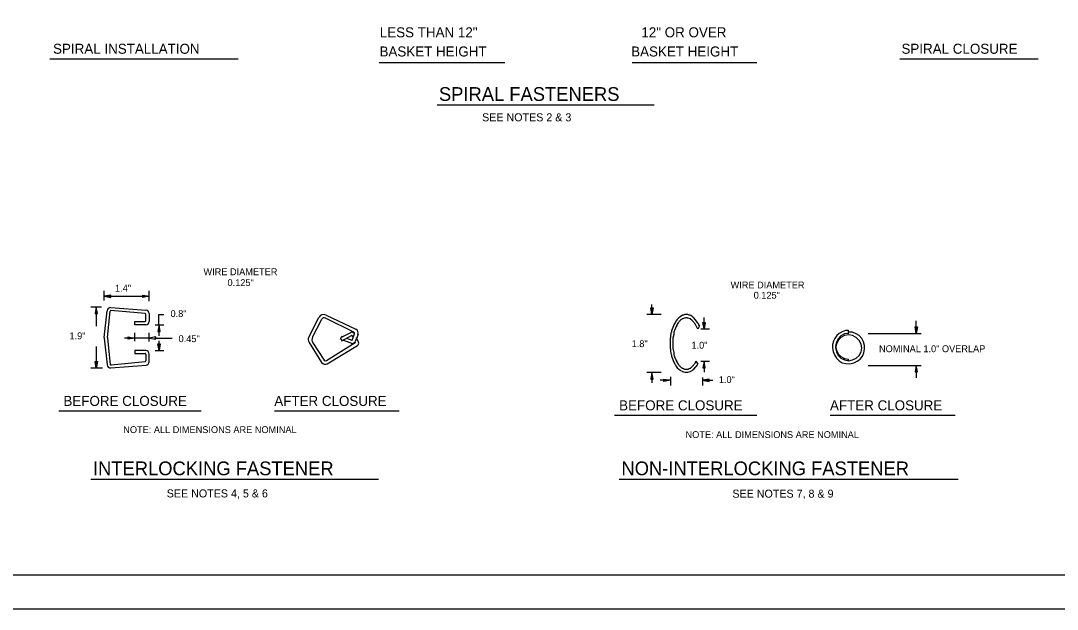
# Model space of a CAD drawing. Extents: x 3 to 3592, y -602 to 1171.
# Drawn here: x 1760.4 to 2213.5, y 576.8 to 834 of the extents above; entities that cross this region are included whole.
import ezdxf

# ---------------------------------------------------------------- set-up
doc = ezdxf.new("R2010")
doc.units = 0
for name, color, linetype in [('1', 7, 'Continuous'), ('3', 7, 'Continuous'), ('H', 7, 'Continuous'), ('P', 7, 'Continuous'), ('PLT-BNDY', 7, 'Continuous')]:
    doc.layers.add(name, color=color, linetype=linetype)

msp = doc.modelspace()

# ---------------------------------------------------------------- linework, layer by layer
at = {"layer": '1'}
msp.add_lwpolyline([(2509.51, 591.83), (2509.51, 1155.83), (1723.51, 1155.83), (1723.51, 591.83), (2509.51, 591.83), (2509.51, 618.19), (2309.51, 618.19), (2309.51, 682.87), (2509.51, 682.87), (2509.51, 711.83), (2309.51, 711.83), (2309.51, 591.83), (2388.31, 591.83), (2388.31, 618.19), (2388.31, 591.83), (2465.31, 591.83), (2465.31, 618.19), (2465.31, 605.88), (2509.51, 605.88)], dxfattribs=at)
for centre, radius, start, end in [((1799.64, 707.13), 1.5, 85.978, 174.114), ((1799.84, 707.04), 0.36, 85.0106, 174.0531), ((1815.07, 706.04), 1.5, 0, 85.978), ((1814.75, 702.9), 0.36, 270, 0), ((1814.75, 705.74), 0.36, 0, 85.0106), ((1815.07, 702.57), 1.5, 270, 0), ((1892.86, 703.22), 2.4, 64.6326, 152.8787), ((1893.11, 703.01), 1.2, 63.4349, 152.5256), ((1905.77, 697.35), 0.6, 338.9625, 63.4349), ((1906.17, 697.57), 1.8, 338.5523, 64.6326), ((1888.46, 694.65), 2.4, 152.8787, 212.4712), ((1890.09, 694.6), 2.4, 152.5256, 213.3106), ((1906.99, 693.09), 1.2, 300.9638, 24.7751), ((1815.07, 688.36), 1.5, 0, 90), ((1814.75, 688.28), 0.36, 0, 90), ((1814.75, 685.31), 0.36, 275.4403, 360), ((1815.07, 685.01), 1.5, 274.4672, 0), ((1893.46, 685.67), 1.8, 212.4712, 300.9638), ((1893.69, 686.07), 0.72, 213.3106, 301.6672), ((1799.64, 683.8), 1.5, 185.886, 274.4672), ((1799.85, 683.89), 0.36, 186.009, 275.4403)]:
    msp.add_arc(centre, radius, start, end, dxfattribs=at)
at = {"layer": '3'}
for p, q in [((1773.19, 817.4), (1855.46, 817.4)), ((1917.1, 815.75), (1972.07, 815.75)), ((2027.67, 815.75), (2082.25, 815.75)), ((2144.74, 817.4), (2205.25, 817.4)), ((1942.44, 797.21), (2037.37, 797.21)), ((1777.01, 663.53), (1839.3, 663.53)), ((1871.33, 663.53), (1925.91, 663.53)), ((2019.93, 661.59), (2082.22, 661.59)), ((2114.26, 661.59), (2168.84, 661.59)), ((1791.08, 633.65), (1916.85, 633.65)), ((2021.97, 633.65), (2170.16, 633.65))]:
    msp.add_line(p, q, dxfattribs=at)
at = {"layer": 'H'}
for p, q in [((1799.78, 714.14), (1796.94, 713.63)), ((1796.94, 713.63), (1799.78, 713.12)), ((1799.78, 713.12), (1799.78, 714.14)), ((1813.72, 713.12), (1813.72, 714.14)), ((1813.72, 714.14), (1816.57, 713.63)), ((1816.57, 713.63), (1813.72, 713.12)), ((1793.4, 708.88), (1792.9, 706.03)), ((1793.91, 706.03), (1793.4, 708.88)), ((2035.85, 708.49), (2036.86, 708.49)), ((2036.36, 705.64), (2035.85, 708.49)), ((2036.86, 708.49), (2036.36, 705.64)), ((1792.9, 706.03), (1793.91, 706.03)), ((1820.86, 701.09), (1820.36, 698.24)), ((1820.36, 698.24), (1821.37, 698.24)), ((1821.37, 698.24), (1820.86, 701.09)), ((2058.63, 702.15), (2059.65, 702.15)), ((2059.14, 699.3), (2058.63, 702.15)), ((2059.65, 702.15), (2059.14, 699.3)), ((2151.37, 700.21), (2152.39, 700.21)), ((2151.88, 697.36), (2151.37, 700.21)), ((2152.39, 700.21), (2151.88, 697.36)), ((1807.37, 694.78), (1807.37, 695.8)), ((1807.37, 695.8), (1810.21, 695.29)), ((1810.21, 695.29), (1807.37, 694.78)), ((1819.46, 695.8), (1816.62, 695.29)), ((1816.62, 695.29), (1819.46, 694.78)), ((1819.46, 694.78), (1819.46, 695.8)), ((1820.36, 692.81), (1821.37, 692.81)), ((1820.86, 689.96), (1820.36, 692.81)), ((1821.37, 692.81), (1820.86, 689.96)), ((1792.9, 685.02), (1793.91, 685.02)), ((1793.4, 682.18), (1792.9, 685.02)), ((1793.91, 685.02), (1793.4, 682.18)), ((2059.14, 685.14), (2058.63, 682.3)), ((2059.65, 682.3), (2059.14, 685.14)), ((2036.36, 680.28), (2035.85, 677.44)), ((2036.86, 677.44), (2036.36, 680.28)), ((2058.63, 682.3), (2059.65, 682.3)), ((2151.88, 683.38), (2151.37, 680.54)), ((2151.37, 680.54), (2152.39, 680.54)), ((2152.39, 680.54), (2151.88, 683.38)), ((2035.85, 677.44), (2036.86, 677.44)), ((2041.54, 676.36), (2041.54, 677.38)), ((2041.54, 677.38), (2044.39, 676.87)), ((2044.39, 676.87), (2041.54, 676.36)), ((2061.31, 677.38), (2058.47, 676.87)), ((2058.47, 676.87), (2061.31, 676.36)), ((2061.31, 676.36), (2061.31, 677.38))]:
    msp.add_line(p, q, dxfattribs=at)
at = {"layer": 'P'}
for points in [[(1796.94, 711.8), (1796.94, 715.95)], [(1816.57, 711.44), (1816.57, 715.95)], [(1796.94, 713.63), (1816.57, 713.63)], [(1795.72, 708.88), (1791.09, 708.88)], [(1793.4, 708.88), (1793.4, 700.46)], [(1796.94, 695.59), (1798.15, 707.28)], [(1798.28, 695.59), (1799.48, 707.08)], [(1799.74, 708.62), (1815.17, 707.54)], [(1814.78, 706.1), (1799.87, 707.4)], [(2036.36, 705.64), (2036.36, 710.03)], [(1810.23, 701.07), (1810.23, 702.54)], [(1810.23, 702.54), (1814.75, 702.54)], [(1815.11, 702.9), (1815.11, 705.74)], [(1816.57, 706.07), (1816.57, 702.54)], [(1816.57, 706.04), (1816.57, 702.57)], [(1820.84, 701.12), (1820.84, 705.58)], [(1820.84, 705.58), (1823.03, 705.58)], [(1886.33, 695.74), (1890.72, 704.32)], [(1887.96, 695.71), (1892.04, 703.57)], [(1906.04, 697.89), (1893.65, 704.09)], [(1893.88, 705.39), (1906.94, 699.2)], [(2040.38, 705.64), (2034.04, 705.64)], [(2048.9, 704.79), (2048.53, 704.42), (2048.17, 704.18), (2047.43, 703.45), (2046.83, 702.72), (2046.58, 702.23), (2046.34, 701.86)], [(2049.26, 703.45), (2048.9, 703.21), (2048.65, 702.84), (2048.29, 702.6), (2048.04, 702.23), (2047.8, 701.99), (2047.56, 701.62), (2047.31, 701.25), (2047.07, 700.89)], [(2051.46, 705.64), (2050.73, 705.64), (2050.12, 705.4), (2049.75, 705.28), (2049.51, 705.16), (2048.9, 704.79)], [(2051.46, 704.18), (2051.09, 704.18), (2050.85, 704.06), (2050.6, 704.06), (2050.12, 703.94), (2049.87, 703.69), (2049.51, 703.69), (2049.39, 703.45)], [(2053.9, 704.79), (2053.29, 705.16), (2053.04, 705.28), (2052.68, 705.4), (2052.07, 705.64), (2051.46, 705.64)], [(2053.41, 703.45), (2053.29, 703.69), (2053.04, 703.69), (2052.68, 703.94), (2052.19, 704.06), (2051.95, 704.06), (2051.7, 704.18), (2051.46, 704.18)], [(2055.6, 700.89), (2055.36, 701.25), (2055.24, 701.62), (2054.87, 701.99), (2054.63, 702.23), (2054.38, 702.6), (2054.02, 702.84), (2053.77, 703.21), (2053.41, 703.45)], [(2056.46, 701.86), (2056.09, 702.23), (2055.85, 702.72), (2055.24, 703.45), (2054.63, 704.18), (2054.26, 704.42), (2053.9, 704.79)], [(2059.14, 699.3), (2059.14, 704.28)], [(2151.88, 697.36), (2151.88, 702.81)], [(1815.07, 701.07), (1810.23, 701.07)], [(1819.25, 701.07), (1823.03, 701.07)], [(1820.84, 701.07), (1820.84, 696.32)], [(1906.32, 697.11), (1906.27, 697.23), (1906.02, 697.47), (1905.78, 697.59), (1905.29, 697.84), (1905.05, 697.84), (1904.56, 697.59)], [(2044.87, 698.08), (2044.63, 697.48), (2044.26, 694.92), (2044.26, 694.31), (2044.26, 693.57), (2044.26, 692.96)], [(2046.34, 701.86), (2046.09, 701.38), (2045.48, 699.91), (2044.87, 698.45), (2044.87, 697.96)], [(2047.19, 700.89), (2046.95, 700.4), (2046.22, 698.69), (2046.09, 698.33), (2045.97, 697.84), (2045.85, 697.48)], [(2056.34, 699.18), (2055.73, 700.65), (2055.48, 700.89)], [(2057.07, 700.65), (2056.34, 699.18)], [(2057.07, 700.65), (2056.82, 701.13), (2056.82, 701.25), (2056.82, 701.38), (2056.7, 701.5), (2056.58, 701.62), (2056.46, 701.86)], [(2057.68, 699.3), (2061.46, 699.3)], [(2122.25, 698.7), (2120.91, 698.58), (2119.57, 698.1), (2118.23, 697.36), (2117.13, 696.51), (2116.28, 695.17), (2115.67, 693.95), (2115.3, 692.49), (2115.3, 691.02)], [(2115.3, 691.02), (2115.55, 689.44), (2116.16, 687.98), (2117.01, 686.51), (2118.23, 685.42), (2119.57, 684.56), (2121.16, 684.2), (2122.86, 684.08), (2124.57, 684.44), (2126.03, 685.17), (2127.37, 686.15), (2128.35, 687.37), (2128.96, 688.95), (2129.32, 690.54), (2129.32, 692.12), (2128.84, 693.71), (2128.11, 695.17), (2126.89, 696.39), (2125.55, 697.24), (2123.96, 697.85), (2122.25, 697.98)], [(2122.25, 697.24), (2122.25, 698.71)], [(1796.94, 695.59), (1796.94, 695.22)], [(1796.94, 695.34), (1798.15, 683.65)], [(1798.28, 695.59), (1798.28, 695.22)], [(1798.28, 695.34), (1799.49, 683.85)], [(1816.57, 695.24), (1805.72, 695.24)], [(1810.23, 694.03), (1810.23, 697.56)], [(1816.57, 693.78), (1816.57, 697.56)], [(1818.89, 695.24), (1826.56, 695.24)], [(1820.84, 694.15), (1820.84, 689.86)], [(1886.44, 693.36), (1891.95, 684.71)], [(1888.08, 693.29), (1893.09, 685.67)], [(1904.56, 697.59), (1900.17, 695.4)], [(1900.17, 695.4), (1900.78, 694.18)], [(1900.17, 694.79), (1900.29, 695.16)], [(1900.47, 694.79), (1900.17, 694.79)], [(1900.54, 695.64), (1900.78, 696.13)], [(1900.78, 694.18), (1905.05, 696.38)], [(1900.78, 696.13), (1901.29, 695.96)], [(1904.8, 693.08), (1901.27, 694.42)], [(1902.89, 695.27), (1905.17, 694.42)], [(1904.8, 693.08), (1905.05, 692.96), (1905.53, 692.96), (1905.78, 693.08), (1906.39, 693.45), (1906.51, 693.57), (1906.63, 693.82)], [(1905.17, 696.38), (1905.17, 696.38), (1905.17, 696.38), (1905.05, 696.38)], [(1905.17, 696.38), (1905.71, 695.51)], [(1905.17, 694.42), (1905.17, 694.42), (1905.29, 694.42)], [(1905.29, 694.42), (1906.33, 697.14)], [(1906.54, 693.63), (1906.63, 693.45)], [(1907.85, 696.91), (1906.63, 693.82)], [(1906.63, 693.21), (1906.63, 693.33), (1906.63, 693.45)], [(1908.08, 693.59), (1907.25, 695.38)], [(2045.97, 697.48), (2045.85, 696.87), (2045.48, 695.28), (2045.48, 694.67), (2045.48, 694.06), (2045.48, 691.87), (2045.48, 691.26), (2045.48, 690.77), (2045.85, 689.06), (2045.97, 688.45)], [(2122.25, 697.35), (2120.55, 697.12), (2118.96, 696.27), (2117.74, 695.05), (2117.01, 693.46), (2116.65, 691.76), (2117.01, 690.05), (2117.74, 688.46), (2118.96, 687.25), (2120.55, 686.39), (2122.25, 686.16)], [(2128.11, 691.02), (2127.74, 692.73), (2126.89, 694.32), (2125.67, 695.54), (2124.08, 696.39), (2122.38, 696.76), (2120.55, 696.39), (2118.96, 695.54), (2117.74, 694.32), (2117.01, 692.73), (2116.65, 691.02), (2117.01, 689.32), (2117.74, 687.73), (2118.96, 686.51), (2120.55, 685.78), (2122.38, 685.42), (2124.08, 685.78), (2125.67, 686.51), (2126.89, 687.73), (2127.74, 689.32), (2128.11, 691.02), (2128.11, 691.15)], [(2130.91, 697.36), (2154.07, 697.36)], [(1793.4, 691.62), (1793.4, 682.18)], [(1815.07, 689.86), (1810.23, 689.86)], [(1810.23, 689.86), (1810.23, 688.64)], [(1819.25, 689.86), (1823.03, 689.86)], [(1906.63, 693.21), (1894.07, 685.45)], [(1894.39, 684.13), (1907.6, 692.06)], [(2044.26, 692.96), (2044.26, 692.48), (2044.26, 691.75), (2044.26, 691.14), (2044.63, 688.58), (2044.87, 687.97)], [(1814.78, 684.95), (1799.88, 683.53)], [(1810.23, 688.64), (1814.75, 688.64)], [(1815.11, 688.28), (1815.11, 685.31)], [(1816.57, 685.01), (1816.57, 688.36)], [(2044.87, 687.97), (2044.87, 687.48), (2045.61, 685.53), (2046.09, 684.55), (2046.34, 684.06)], [(2045.85, 688.45), (2045.97, 688.09), (2046.09, 687.6), (2046.22, 687.11), (2046.95, 685.53), (2047.19, 685.04)], [(2047.07, 685.04), (2047.31, 684.67), (2047.56, 684.31), (2047.8, 683.94), (2048.04, 683.7), (2048.29, 683.33), (2048.65, 683.09), (2048.9, 682.72), (2049.26, 682.36)], [(2053.41, 682.36), (2053.77, 682.72), (2054.02, 683.09), (2054.38, 683.33), (2054.63, 683.7), (2054.87, 683.94), (2055.24, 684.31), (2055.36, 684.67), (2055.6, 685.04)], [(2055.48, 685.04), (2055.6, 685.04), (2055.6, 685.28)], [(2055.6, 685.28), (2056.34, 683.94)], [(2057.68, 685.28), (2061.46, 685.28)], [(2059.14, 685.28), (2059.14, 680.42)], [(2122.25, 685.42), (2122.25, 686.15)], [(1796.09, 682.18), (1791.09, 682.18)], [(1799.75, 682.31), (1815.19, 683.51)], [(2040.38, 680.28), (2034.04, 680.28)], [(2036.36, 680.28), (2036.36, 675.77)], [(2046.34, 683.94), (2046.58, 683.7), (2046.83, 683.21), (2047.43, 682.36), (2048.17, 681.75), (2048.53, 681.5), (2048.9, 681.14)], [(2048.9, 681.14), (2049.51, 680.89), (2049.75, 680.77), (2050.12, 680.53), (2050.73, 680.41), (2052.07, 680.41), (2052.68, 680.53), (2053.04, 680.77), (2053.29, 680.89), (2053.9, 681.14)], [(2049.39, 682.36), (2049.51, 682.24), (2049.87, 682.11), (2050.12, 681.99), (2050.6, 681.75), (2050.85, 681.75), (2051.09, 681.75), (2051.7, 681.75), (2051.95, 681.75), (2052.19, 681.75), (2052.68, 681.99), (2053.04, 682.11), (2053.29, 682.24), (2053.41, 682.36)], [(2053.9, 681.14), (2054.26, 681.5), (2054.63, 681.75), (2055.48, 682.72), (2055.85, 683.09), (2056.09, 683.45), (2056.34, 683.82)], [(2130.91, 683.34), (2154.07, 683.34)], [(2151.88, 683.34), (2151.88, 677.93)], [(2044.39, 676.87), (2039.88, 676.87)], [(2044.39, 678.33), (2044.39, 674.55)], [(2058.41, 678.09), (2058.41, 674.55)], [(2058.41, 676.87), (2062.92, 676.87)]]:
    msp.add_lwpolyline(points, dxfattribs=at)
at = {"layer": 'PLT-BNDY'}
msp.add_lwpolyline([(1684.51, 1170.83), (2525.51, 1170.83), (2525.51, 576.83), (1684.51, 576.83)], close=True, dxfattribs=at)

# ---------------------------------------------------------------- texts
at = {"layer": '3'}
for s, height, p in [('LESS THAN 12"', 4.375, (1917.38, 826.74)), ('12" OR OVER', 4.375, (2031.72, 826.74)), ('SPIRAL INSTALLATION', 4.375, (1774.55, 819.55)), ('BASKET HEIGHT', 4.375, (1917.26, 818.36)), ('BASKET HEIGHT', 4.375, (2027.26, 818.36)), ('SPIRAL CLOSURE', 4.375, (2145.42, 819.55)), ('SPIRAL FASTENERS', 6, (1943.23, 798.96)), ('SEE NOTES 2 & 3', 3.5, (1962.09, 790.04)), ('WIRE DIAMETER', 3, (1840.3, 722.8)), ('0.125"', 3, (1850.82, 718.05)), ('1.4"', 3, (1801.62, 715.61)), ('WIRE DIAMETER', 3, (2070.72, 717.03)), ('0.125"', 3, (2080.81, 712.53)), ('0.8"', 3, (1825.9, 704.49)), ('1.9"', 3, (1781.72, 694.8)), ('0.45"', 3, (1829.42, 693.55)), ('1.8"', 3, (2027.47, 691.36)), ('1.0"', 3, (2053.63, 690.71)), ('NOMINAL 1.0" OVERLAP', 2.9999, (2135.62, 689.16)), ('1.0"', 3, (2065.59, 675.67)), ('BEFORE CLOSURE', 4.375, (1779.08, 665.67)), ('AFTER CLOSURE', 4.375, (1871.25, 665.67)), ('BEFORE CLOSURE', 4.375, (2022.01, 663.74)), ('AFTER CLOSURE', 4.375, (2114.18, 663.74)), ('NOTE: ALL DIMENSIONS ARE NOMINAL', 3, (1805.23, 653.81)), ('NOTE: ALL DIMENSIONS ARE NOMINAL', 3, (2051.03, 651.64)), ('INTERLOCKING FASTENER', 6, (1791.98, 635.4)), ('NON-INTERLOCKING FASTENER', 6, (2023, 635.4)), ('SEE NOTES 4, 5 & 6', 3.5, (1824.23, 625.7)), ('SEE NOTES 7, 8 & 9', 3.5, (2071.5, 625.59))]:
    msp.add_text(s, height=height, dxfattribs=at).set_placement(p)

doc.saveas('drawing.dxf')
